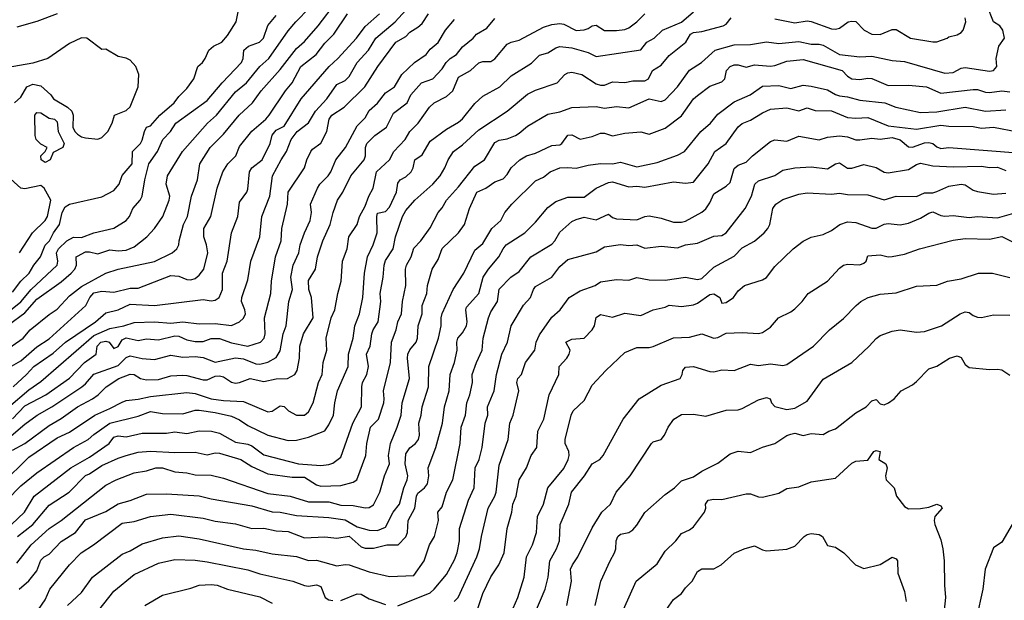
# Model space of a CAD drawing. Header units: metres. Extents: x -46681 to -43747, y -240911 to -237677.
# Tile 432 of 656: x -44431 to -44309, y -239910 to -239839. Entities that reach past the tile are written whole.
import ezdxf

# ---------------------------------------------------------------- set-up
doc = ezdxf.new("R2010")
doc.units = ezdxf.units.M
doc.layers.add('CONTOUR_INDEX', color=1, linetype='Continuous')
doc.layers.add('CONTOUR_INTER', color=3, linetype='Continuous')

msp = doc.modelspace()

# ---------------------------------------------------------------- linework, layer by layer
at = {"layer": 'CONTOUR_INDEX'}
for points, elevation in [([(-44433.6, -239880.3), (-44430.28, -239878.02), (-44429.45, -239877.02), (-44427.1, -239875.1), (-44426.1, -239874.46), (-44424.6, -239872.83), (-44423.1, -239871.68), (-44420.1, -239870.02), (-44418.6, -239869.51), (-44414.1, -239868.56), (-44411.91, -239867.52), (-44411.33, -239867.02), (-44411.1, -239866.52), (-44411.06, -239866.02), (-44410.52, -239864.02), (-44410.04, -239863.02), (-44409.55, -239860.52), (-44408.81, -239858.52), (-44408.51, -239856.52), (-44407.25, -239854.52), (-44405.6, -239852.88), (-44403.66, -239850.52), (-44402, -239849.02), (-44400.93, -239847.52), (-44398.6, -239844.9), (-44396.6, -239842.3), (-44395.6, -239841.42), (-44393.89, -239839.52), (-44391.63, -239836.52)], 95), ([(-44430.98, -239902.52), (-44429.1, -239901.02), (-44427.1, -239898.63), (-44424.63, -239897.02), (-44422.6, -239894.98), (-44422.1, -239894.77), (-44420.6, -239893.73), (-44418.6, -239892.84), (-44417.6, -239892.53), (-44416.1, -239892.12), (-44414.6, -239891.96), (-44411.6, -239892.13), (-44409.1, -239892.08), (-44407.6, -239892.44), (-44406.6, -239892.17), (-44406.1, -239892.21), (-44403.45, -239893.02), (-44402.1, -239893.86), (-44400.1, -239894.76), (-44397.1, -239895.2), (-44395.6, -239895.18), (-44394.1, -239896.11), (-44393.6, -239896.29), (-44391.1, -239896.21), (-44389.6, -239895.79), (-44389.14, -239895.52), (-44388.01, -239892.52), (-44387.92, -239891.02), (-44387.46, -239889.02), (-44386.47, -239888.02), (-44385.82, -239886.02), (-44385.76, -239885.52), (-44385.87, -239884.52), (-44384.99, -239881.02), (-44384.88, -239878.52), (-44384.28, -239877.02), (-44384.09, -239876.02), (-44383.62, -239875.02), (-44383.5, -239873.52), (-44383.09, -239871.52), (-44383.14, -239869.52), (-44383, -239869.02), (-44382.42, -239868.02), (-44382.1, -239866.95), (-44381.23, -239866.02), (-44380.1, -239864.41), (-44379.1, -239862.54), (-44378.6, -239861.97), (-44378.06, -239861.02), (-44376.6, -239859.38), (-44374.6, -239856.8), (-44373.41, -239856.02), (-44372.1, -239853.9), (-44371.6, -239853.61), (-44370.6, -239853.43), (-44369.55, -239853.02), (-44369.1, -239852.76), (-44368.1, -239851.86), (-44365.6, -239850.4), (-44364.1, -239850.1), (-44362.6, -239849.57), (-44359.6, -239849.46), (-44358.6, -239849.64), (-44357.1, -239849.44), (-44355.6, -239849.61), (-44353.1, -239848.51), (-44351.6, -239848.82), (-44351.1, -239848.65), (-44349.6, -239847.04), (-44348.1, -239844.96), (-44346.62, -239844.02), (-44344.95, -239842.52), (-44342.6, -239841.84), (-44340.6, -239841.81), (-44338.6, -239841.46), (-44337.1, -239841.7), (-44334.6, -239841.45), (-44333.1, -239841.77), (-44332.1, -239841.76), (-44331.6, -239841.9), (-44329.6, -239843.05), (-44327.1, -239843.32), (-44325.6, -239843.25), (-44323.1, -239843.78), (-44321.6, -239843.92), (-44316.6, -239845.33), (-44315.6, -239845.27), (-44314.6, -239844.74), (-44314.1, -239844.64), (-44311.1, -239845.1), (-44310.6, -239845.02), (-44310.19, -239844.52), (-44310.27, -239843.52), (-44309.94, -239842.02), (-44309.25, -239841.02), (-44309.45, -239840.02), (-44309.83, -239839.52), (-44310.6, -239838.99), (-44311.4, -239837.02)], 105), ([(-44433.52, -239891.52), (-44430.1, -239888.64), (-44428.58, -239887.52), (-44426.77, -239886.52), (-44423.08, -239884.02), (-44422.6, -239883.66), (-44421.6, -239882.49), (-44418.6, -239881.41), (-44417.6, -239880.42), (-44417.1, -239880.23), (-44415.6, -239880.56), (-44414.1, -239880.67), (-44412.1, -239880.14), (-44410.6, -239880.37), (-44409.1, -239880.28), (-44408.1, -239880.41), (-44406.6, -239881), (-44404.1, -239880.45), (-44403.1, -239880.59), (-44401.6, -239881.21), (-44401.1, -239881.26), (-44400.1, -239881), (-44399.1, -239880.44), (-44398.6, -239879.59), (-44398.21, -239877.52), (-44397.84, -239876.52), (-44397.54, -239873.52), (-44397.07, -239872.02), (-44397.3, -239870.52), (-44396.98, -239869.02), (-44396.29, -239867.52), (-44396.12, -239866.52), (-44395.61, -239865.02), (-44394.9, -239863.52), (-44394.73, -239862.52), (-44394.85, -239861.52), (-44394, -239859.52), (-44393.72, -239859.02), (-44392.67, -239858.02), (-44392.35, -239857.52), (-44391.75, -239856.02), (-44390.55, -239854.52), (-44389.1, -239851.83), (-44388.1, -239850.86), (-44387.6, -239849.95), (-44386.6, -239849.04), (-44385.6, -239847.77), (-44384.49, -239847.02), (-44383.6, -239845.51), (-44382.01, -239844.02), (-44380.6, -239843.02), (-44380.1, -239842.39), (-44379.1, -239841.56), (-44378.21, -239840.02), (-44377.1, -239838.73)], 100), ([(-44384.1, -239911.05), (-44380.1, -239909.45), (-44379.6, -239909.02), (-44378.1, -239907.2), (-44377.1, -239905.39), (-44376.75, -239904.52), (-44376.49, -239903.02), (-44376.48, -239901.52), (-44375.35, -239898.02), (-44374.65, -239896.52), (-44374.53, -239894.02), (-44374.05, -239893.02), (-44373.67, -239891.52), (-44373.32, -239888.52), (-44372.98, -239887.52), (-44373.04, -239886.52), (-44372.22, -239884.52), (-44371.91, -239882.52), (-44371.25, -239880.02), (-44370.56, -239878.52), (-44370.1, -239876.52), (-44368.6, -239873.97), (-44367.72, -239873.02), (-44367.36, -239872.02), (-44367.1, -239871.66), (-44365.1, -239870.52), (-44364.1, -239869.18), (-44363.1, -239868.35), (-44359.6, -239867.38), (-44358.6, -239866.76), (-44356.6, -239866.47), (-44355.6, -239866.59), (-44354.6, -239866.5), (-44353.6, -239866.94), (-44351.6, -239866.68), (-44349.6, -239866.87), (-44348.6, -239866.54), (-44347.1, -239866.33), (-44345.1, -239865.46), (-44344.1, -239865.35), (-44343.6, -239865.04), (-44341.24, -239862.02), (-44340.46, -239860.52), (-44340.06, -239859.02), (-44339.6, -239858.62), (-44337.6, -239857.95), (-44336.6, -239857.31), (-44335.1, -239857.03), (-44333.1, -239856.89), (-44331.1, -239857.14), (-44330.1, -239856.54), (-44329.6, -239856.42), (-44328.6, -239857.07), (-44328.1, -239857.06), (-44326.6, -239856.61), (-44325.1, -239856.97), (-44324.1, -239857.57), (-44323.6, -239857.63), (-44321.1, -239857.21), (-44320.1, -239856.59), (-44319.6, -239856.46), (-44318.1, -239856.77), (-44315.6, -239856.9), (-44312.1, -239856.8), (-44311.1, -239856.96), (-44310.1, -239856.95), (-44309.1, -239857.36)], 110), ([(-44314.7, -239875.02), (-44314.1, -239874.79), (-44313.6, -239874.86), (-44313.1, -239875.25), (-44312.6, -239875.46), (-44312.1, -239875.49), (-44310.6, -239875.16), (-44308.6, -239875.2)], 115), ([(-44363.24, -239911.02), (-44362.68, -239908.02), (-44362.77, -239906.52), (-44362.53, -239906.02), (-44361.86, -239905.02), (-44360.1, -239901.44), (-44358.92, -239899.52), (-44357.84, -239898.52), (-44357.15, -239897.02), (-44355.43, -239895.02), (-44352.79, -239891.02), (-44352.6, -239890.84), (-44351.6, -239890.53), (-44351.18, -239890.02), (-44350.73, -239889.02), (-44350.03, -239888.02), (-44349.1, -239887.46), (-44347.6, -239887.4), (-44346.1, -239887.66), (-44343.6, -239886.92), (-44342.1, -239886.87), (-44341.6, -239886.72), (-44339.6, -239885.65), (-44338.6, -239885.34), (-44338.15, -239885.52), (-44338, -239886.02), (-44337.6, -239886.47), (-44336.1, -239886.84), (-44335.1, -239886.67), (-44333.6, -239885.8), (-44331.6, -239883.1), (-44328.1, -239881.02), (-44325.93, -239879.02), (-44325.1, -239878.07), (-44324.6, -239877.71), (-44323.1, -239877.18), (-44322.1, -239877.02), (-44320.1, -239877.3), (-44319.1, -239877.23), (-44317.04, -239876.52), (-44314.7, -239875.02)], 115), ([(-44421.6, -239912.39), (-44419.1, -239909.26), (-44416.6, -239907.19), (-44413.6, -239905.81), (-44411.6, -239905.34), (-44409.1, -239905.42), (-44407.6, -239905.61), (-44402.6, -239906.62), (-44401.1, -239907.11), (-44397.03, -239908.02), (-44395.6, -239908.55), (-44395.1, -239908.64), (-44394.1, -239908.45), (-44393.6, -239908.67), (-44393.06, -239910.02), (-44392.6, -239910.3), (-44392.1, -239910.4)], 110), ([(-44391.1, -239910.39), (-44389.1, -239909.56), (-44388.6, -239909.64), (-44387.6, -239910.21), (-44385.6, -239910.88)], 110)]:
    msp.add_lwpolyline(points, dxfattribs=dict(at, elevation=elevation))
at = {"layer": 'CONTOUR_INTER'}
for points, elevation in [([(-44432.1, -239876.37), (-44430.1, -239874.9), (-44428.6, -239873.21), (-44425.6, -239871.09), (-44424.38, -239870.02), (-44423.92, -239869.52), (-44423.73, -239869.02), (-44423.76, -239868.02), (-44423.6, -239867.9), (-44422.6, -239867.4), (-44422.1, -239867.37), (-44421.1, -239867.63), (-44419.6, -239867.12), (-44418.6, -239867.26), (-44417.6, -239867.18), (-44416.6, -239866.75), (-44415.06, -239865.52), (-44414.11, -239864.52), (-44413.08, -239863.02), (-44412.3, -239861.02), (-44412.22, -239860.52), (-44412.67, -239859.02), (-44412.48, -239858.02), (-44410.66, -239855.02), (-44407.55, -239851.52), (-44406.44, -239850.52), (-44404.1, -239847.66), (-44402.75, -239846.52), (-44401.12, -239844.52), (-44399.98, -239843.52), (-44397.6, -239840.12), (-44396.67, -239839.02), (-44393.28, -239835.52)], 94), ([(-44431.6, -239872.37), (-44430.57, -239871.02), (-44429.56, -239870.02), (-44428.98, -239869.02), (-44428.17, -239868.02), (-44427.6, -239866.58), (-44427.05, -239866.02), (-44426.57, -239865.02), (-44425.8, -239864.02), (-44425.48, -239862.52), (-44425.1, -239861.84), (-44424.6, -239861.5), (-44420.6, -239860.61), (-44419.1, -239859.83), (-44418.44, -239859.02), (-44418.1, -239857.96), (-44416.84, -239856.52), (-44416.81, -239855.02), (-44415.84, -239854.02), (-44415.6, -239853.59), (-44415.34, -239852.52), (-44415.1, -239852.02), (-44414.6, -239851.84), (-44413.46, -239850.52), (-44411.67, -239849.02), (-44411.1, -239848.23), (-44410.1, -239847.22), (-44409.23, -239846.02), (-44408.75, -239844.52), (-44408.18, -239844.02), (-44407.83, -239843.52), (-44407.39, -239842.52), (-44406.83, -239842.02), (-44405.78, -239841.52), (-44405.1, -239840.71), (-44404.04, -239839.02), (-44403.6, -239836.96)], 92), ([(-44434.6, -239876.74), (-44430.6, -239873.56), (-44429.3, -239872.02), (-44426.12, -239869.02), (-44426.02, -239868.52), (-44426.17, -239867.52), (-44426.1, -239867.33), (-44425.95, -239867.02), (-44424.92, -239866.02), (-44424.1, -239865.59), (-44423.1, -239865.63), (-44421.6, -239865.05), (-44419.1, -239864.48), (-44417.59, -239863.52), (-44417.18, -239863.02), (-44416.76, -239862.02), (-44415.88, -239861.02), (-44415.6, -239860.52), (-44415.28, -239858.52), (-44414.78, -239856.52), (-44413.72, -239855.02), (-44413.05, -239853.52), (-44412.14, -239852.52), (-44411.47, -239851.52), (-44407.6, -239848.72), (-44405.77, -239846.52), (-44403.37, -239844.02), (-44403.17, -239843.52), (-44403.06, -239842.52), (-44402.49, -239842.02), (-44401.16, -239841.52), (-44400.66, -239841.02), (-44400.1, -239839.48), (-44399.1, -239838.23)], 93), ([(-44432.94, -239896.02), (-44429.6, -239892.71), (-44426.1, -239890.35), (-44424.6, -239889.64), (-44421.46, -239887.52), (-44419.6, -239886.73), (-44418.1, -239885.92), (-44417.6, -239885.72), (-44416.1, -239885.56), (-44414.6, -239885.23), (-44410.1, -239884.74), (-44409.1, -239884.87), (-44407.1, -239885.51), (-44405.6, -239885.73), (-44403.1, -239885.86), (-44400.1, -239887.12), (-44399.6, -239887.05), (-44398.6, -239886.38), (-44398.1, -239886.48), (-44397.58, -239887.02), (-44396.6, -239887.53), (-44395.6, -239887.54), (-44395.1, -239887.12), (-44394.51, -239886.02), (-44393.87, -239883.52), (-44393.42, -239882.52), (-44393.29, -239881.02), (-44392.85, -239879.52), (-44392.92, -239878.02), (-44392.3, -239875.52), (-44391.86, -239874.52), (-44391.49, -239872.52), (-44391.06, -239871.02), (-44390.92, -239868.52), (-44390.35, -239867.02), (-44390.12, -239865.52), (-44389.11, -239864.02), (-44388.8, -239863.02), (-44388.1, -239861.77), (-44387.67, -239860.52), (-44387.13, -239859.52), (-44386.72, -239857.52), (-44385.12, -239856.02), (-44384.56, -239855.02), (-44383.19, -239853.52), (-44382.6, -239852.55), (-44381.56, -239851.52), (-44380.18, -239849.52), (-44379.6, -239848.99), (-44378.1, -239848.23), (-44377.3, -239847.52), (-44376.6, -239845.82), (-44375.1, -239845), (-44374.1, -239844.08), (-44373.6, -239843.89), (-44372.6, -239843.92), (-44372.1, -239843.59), (-44370.6, -239841.78), (-44370.1, -239841.53), (-44369.1, -239841.27), (-44366.1, -239839.67), (-44365.1, -239839.35), (-44364.1, -239839.22), (-44363.6, -239839.3), (-44362.1, -239840.06), (-44361.1, -239840.01), (-44360.6, -239839.84), (-44360.1, -239839.49), (-44359.6, -239839.43), (-44358.6, -239840.08), (-44357.1, -239840.09), (-44356.1, -239839.94), (-44355.6, -239839.74), (-44354.6, -239839.02), (-44353.62, -239838.02)], 102), ([(-44432.6, -239882), (-44430.6, -239880.84), (-44428.6, -239879.09), (-44427.1, -239878.12), (-44422.57, -239874.02), (-44422.09, -239873.02), (-44421.6, -239872.44), (-44420.6, -239872.25), (-44419.1, -239872.36), (-44417.1, -239871.87), (-44416.1, -239871.86), (-44412.1, -239870.32), (-44411.1, -239870.4), (-44410.1, -239870.79), (-44409.6, -239870.83), (-44409.1, -239870.67), (-44408.6, -239870.28), (-44408, -239869.52), (-44407.53, -239867.52), (-44407.68, -239866.52), (-44408.03, -239865.52), (-44408.02, -239864.52), (-44407.13, -239863.02), (-44406.35, -239859.52), (-44405.65, -239857.52), (-44405.06, -239856.52), (-44404.06, -239855.52), (-44403.6, -239854.39), (-44402.1, -239852.48), (-44400.37, -239851.02), (-44399.95, -239850.52), (-44397.95, -239847.52), (-44397.11, -239846.52), (-44396.06, -239844.52), (-44394.16, -239843.02), (-44393.1, -239841.65), (-44391.98, -239840.52), (-44390.3, -239838.02)], 96), ([(-44432.33, -239898.02), (-44430.6, -239896.24), (-44428.6, -239894.63), (-44424.1, -239891.51), (-44422.29, -239890.52), (-44421.6, -239889.9), (-44419.6, -239888.51), (-44416.1, -239887.65), (-44414.6, -239887.08), (-44413.1, -239887.32), (-44410.6, -239887.39), (-44409.1, -239886.93), (-44408.6, -239886.93), (-44406.6, -239887.19), (-44404.6, -239887.66), (-44403.6, -239888.12), (-44402.6, -239888.81), (-44400.1, -239890.01), (-44397.6, -239890.67), (-44396.6, -239890.62), (-44395.1, -239890.23), (-44393.1, -239889.45), (-44392.6, -239888.73), (-44392.02, -239887.52), (-44391.87, -239886.02), (-44391.54, -239884.52), (-44390.23, -239881.52), (-44390.16, -239880.02), (-44389.6, -239878.02), (-44389.38, -239876.52), (-44388.82, -239875.02), (-44388.4, -239873.02), (-44388.21, -239870.02), (-44387.84, -239868.02), (-44387.14, -239866.52), (-44386.65, -239865.02), (-44386.69, -239863.02), (-44386.6, -239862.63), (-44385.6, -239862.41), (-44385.1, -239861.87), (-44384.23, -239860.02), (-44384.1, -239858.91), (-44383.78, -239858.52), (-44383.1, -239858.13), (-44382.42, -239857.52), (-44382.18, -239857.02), (-44381.99, -239856.02), (-44381.1, -239855.42), (-44380.1, -239853.73), (-44378.1, -239852.24), (-44376.6, -239851.4), (-44376.1, -239850.97), (-44374.6, -239849.09), (-44373.6, -239848.16), (-44371.51, -239847.02), (-44370.1, -239845.68), (-44367.6, -239844.1), (-44366.6, -239843.14), (-44365.6, -239842.85), (-44364.6, -239842.22), (-44364.1, -239842.05), (-44362.6, -239842.21), (-44360.6, -239842.8), (-44359.6, -239843.27), (-44354.1, -239842.48), (-44353.36, -239841.52), (-44352.45, -239841.02), (-44351.45, -239840.02), (-44349.1, -239839.04), (-44347.6, -239837.78)], 103), ([(-44432.1, -239886.56), (-44429.6, -239884.39), (-44428.1, -239883.4), (-44421.6, -239877.72), (-44419.6, -239876.84), (-44417.88, -239876.52), (-44416.6, -239876.11), (-44414.1, -239876.02), (-44412.1, -239876.17), (-44410.6, -239876.04), (-44408.6, -239876.25), (-44406.6, -239876.21), (-44404.6, -239876.47), (-44403.6, -239876.04), (-44403.1, -239875.55), (-44402.89, -239875.02), (-44402.95, -239874.52), (-44403.36, -239873.52), (-44403.32, -239873.02), (-44402.6, -239870.83), (-44402.2, -239868.52), (-44401.12, -239865.52), (-44400.85, -239863.02), (-44399.87, -239860.52), (-44399.56, -239858.02), (-44398.49, -239856.02), (-44397.8, -239855.02), (-44397.26, -239853.52), (-44396.5, -239852.52), (-44395.1, -239851.47), (-44394.24, -239850.02), (-44392.84, -239848.52), (-44391.6, -239846.74), (-44390.6, -239846.25), (-44390.1, -239845.77), (-44389.09, -239844.02), (-44387.71, -239842.52), (-44386.81, -239841.02), (-44384.41, -239839.02), (-44383.1, -239837.58)], 98), ([(-44431.6, -239887.99), (-44430.1, -239886.37), (-44427.49, -239885.02), (-44424.6, -239882.95), (-44422.73, -239881.02), (-44421.29, -239880.02), (-44421.18, -239879.02), (-44420.7, -239878.52), (-44420.1, -239878.41), (-44419.69, -239878.52), (-44419.1, -239879.29), (-44418.6, -239879.06), (-44418.1, -239878.24), (-44417.6, -239877.99), (-44416.1, -239878.32), (-44415.1, -239878.13), (-44413.6, -239878.26), (-44411.6, -239877.74), (-44411.1, -239877.79), (-44410.1, -239878.26), (-44409.1, -239878.45), (-44408.1, -239878.44), (-44407.1, -239878.09), (-44406.1, -239878.09), (-44404.6, -239878.6), (-44402.6, -239879.02), (-44401.04, -239878.52), (-44400.56, -239878.02), (-44400.44, -239877.52), (-44400.54, -239875.52), (-44399.75, -239872.52), (-44399.66, -239871.02), (-44399.18, -239868.02), (-44398.49, -239866.02), (-44398.39, -239864.52), (-44397.7, -239861.52), (-44397.59, -239860.02), (-44395.58, -239857.02), (-44395.31, -239856.02), (-44394.82, -239855.02), (-44394.6, -239854.71), (-44393.6, -239853.98), (-44392.84, -239852.52), (-44392.54, -239851.02), (-44392.21, -239850.52), (-44390.7, -239849.52), (-44388.16, -239847.02), (-44386.56, -239844.52), (-44384.34, -239841.52), (-44383.1, -239840.82), (-44382.6, -239840.29), (-44381.6, -239839.65), (-44381.1, -239839.2), (-44380.3, -239838.02)], 99), ([(-44431.54, -239884.02), (-44429.87, -239882.52), (-44428.97, -239881.52), (-44426.6, -239879.88), (-44425.07, -239878.52), (-44421.39, -239876.02), (-44420.1, -239874.91), (-44418.6, -239874.54), (-44417.1, -239873.84), (-44414.1, -239874), (-44408.1, -239873.27), (-44407.1, -239873.42), (-44406.6, -239873.33), (-44406.14, -239873.02), (-44405.71, -239872.02), (-44405.69, -239870.02), (-44405.12, -239868.52), (-44404.62, -239865.02), (-44403.8, -239863.02), (-44403.6, -239861.24), (-44402.71, -239860.02), (-44402.6, -239859.66), (-44402.4, -239857.52), (-44402.1, -239857), (-44400.83, -239856.02), (-44399.85, -239854.02), (-44399.6, -239852.97), (-44399.1, -239852.39), (-44398.1, -239851.87), (-44396.01, -239848.52), (-44392.57, -239844.52), (-44391.48, -239843.52), (-44389.17, -239841.02), (-44388.1, -239839.57), (-44386.36, -239838.02)], 97), ([(-44426.1, -239838.04), (-44428.6, -239838.96), (-44431.1, -239839.68)], 92), ([(-44431.75, -239901.02), (-44430.13, -239899.52), (-44428.94, -239897.52), (-44424.43, -239894.02), (-44422.1, -239892.73), (-44419.67, -239891.02), (-44419.1, -239890.25), (-44418.6, -239890.08), (-44417.6, -239890.22), (-44415.6, -239889.77), (-44412.6, -239889.74), (-44411.6, -239889.6), (-44410.1, -239889.8), (-44408.6, -239889.48), (-44407.08, -239889.52), (-44406.1, -239889.77), (-44404.1, -239890.85), (-44402.6, -239891.12), (-44402.1, -239891.32), (-44400.6, -239892.44), (-44396.34, -239893.52), (-44393.6, -239893.74), (-44392.6, -239893.63), (-44392.1, -239893.45), (-44391.1, -239892.72), (-44389.62, -239888.52), (-44388.58, -239886.52), (-44388.54, -239884.02), (-44388.44, -239883.52), (-44387.92, -239882.52), (-44387.7, -239881.52), (-44387.96, -239880.02), (-44387.48, -239879.02), (-44387.31, -239877.52), (-44387.14, -239877.02), (-44386.5, -239876.02), (-44386.19, -239873.52), (-44386.26, -239872.52), (-44385.88, -239870.52), (-44385.75, -239869.02), (-44385.6, -239868.45), (-44384.67, -239867.02), (-44384.37, -239865.52), (-44383.5, -239863.02), (-44383.1, -239862.28), (-44381.99, -239861.02), (-44379.77, -239859.02), (-44378.88, -239858.02), (-44378.28, -239857.02), (-44377.87, -239856.02), (-44377.2, -239855.02), (-44376.1, -239854.19), (-44374.1, -239852.35), (-44370.6, -239850.04), (-44368.1, -239847.93), (-44367.1, -239847.44), (-44364.44, -239846.52), (-44363.48, -239845.52), (-44363.1, -239845.3), (-44362.6, -239845.2), (-44361.4, -239845.52), (-44359.6, -239846.66), (-44359.1, -239846.84), (-44358.6, -239846.83), (-44357.6, -239846.43), (-44356.1, -239846.51), (-44355.1, -239846.29), (-44353.6, -239846.27), (-44353.17, -239846.02), (-44352.67, -239845.02), (-44351.6, -239844.37), (-44350.6, -239843.18), (-44348.57, -239841.52), (-44347.97, -239840.52), (-44347.6, -239840.32), (-44346.6, -239840.21), (-44343.96, -239839.52), (-44343.6, -239839.3), (-44342.98, -239838.52)], 104), ([(-44431.6, -239891.86), (-44430.11, -239891.02), (-44427.1, -239888.82), (-44425.6, -239887.96), (-44423.59, -239886.52), (-44421.75, -239885.52), (-44421.06, -239885.02), (-44420.08, -239884.02), (-44418.48, -239883.02), (-44417.1, -239882.48), (-44416.6, -239882.51), (-44415.81, -239883.02), (-44415.1, -239883.17), (-44413.6, -239883.12), (-44412.1, -239882.69), (-44410.6, -239882.59), (-44410.1, -239882.63), (-44408.1, -239883.19), (-44407.6, -239883.17), (-44406.6, -239882.72), (-44406.1, -239882.67), (-44405.6, -239882.8), (-44404.6, -239883.45), (-44404.1, -239883.57), (-44403.6, -239883.51), (-44402.28, -239883.02), (-44400.6, -239883.38), (-44399.1, -239883.06), (-44397.69, -239883.02), (-44396.77, -239882.52), (-44396.51, -239882.02), (-44396.22, -239880.52), (-44396.16, -239879.02), (-44395.72, -239877.52), (-44394.54, -239875.52), (-44394.74, -239873.02), (-44395.05, -239872.02), (-44395.1, -239870.92), (-44394.25, -239869.52), (-44394, -239868.02), (-44393.34, -239866.02), (-44392.45, -239864.02), (-44392.07, -239862.52), (-44391.53, -239861.02), (-44390.85, -239860.02), (-44389.86, -239858.02), (-44388.24, -239856.02), (-44388.07, -239855.52), (-44388.07, -239854.52), (-44387.9, -239854.02), (-44386.92, -239853.02), (-44385.49, -239852.02), (-44384.6, -239850.26), (-44382.95, -239849.02), (-44382.5, -239848.02), (-44381.16, -239846.52), (-44379.77, -239846.02), (-44378.6, -239844.8), (-44378.13, -239844.02), (-44377.62, -239843.52), (-44376.86, -239843.02), (-44376.1, -239842.11), (-44374.79, -239841.02), (-44374.37, -239840.52), (-44373.1, -239839.8), (-44372.1, -239838.6)], 101), ([(-44337.6, -239838.62), (-44335.1, -239839.12), (-44333.6, -239838.9), (-44333.1, -239838.97), (-44330.6, -239839.87), (-44330.1, -239839.93), (-44329.6, -239839.8), (-44328.52, -239839.02), (-44328.1, -239838.91), (-44327.6, -239838.97), (-44326.56, -239840.02), (-44325.6, -239840.54), (-44324.6, -239840.57), (-44323.1, -239839.96), (-44322.6, -239839.94), (-44320.86, -239841.02), (-44318.1, -239841.48), (-44317.6, -239841.47), (-44316.32, -239841.02), (-44316.1, -239840.84), (-44315.1, -239840.61), (-44314.6, -239840.34), (-44314.33, -239840.02), (-44314.03, -239839.02), (-44314.1, -239838.52)], 104), ([(-44431.38, -239849.02), (-44430.6, -239848.31), (-44429.85, -239847.02), (-44429.1, -239846.69), (-44428.1, -239846.89), (-44426.88, -239848.02), (-44426.55, -239848.52), (-44424.84, -239849.52), (-44424.3, -239850.02), (-44424.14, -239850.52), (-44424.16, -239852.02), (-44423.94, -239852.52), (-44423.6, -239852.86), (-44423.1, -239853.18), (-44422.6, -239853.31), (-44421.1, -239853.47), (-44420.6, -239853.26), (-44419.86, -239852.52), (-44419.3, -239851.52), (-44419.03, -239850.52), (-44417.6, -239849.94), (-44417.1, -239849.51), (-44416.12, -239847.02), (-44416.02, -239845.52), (-44416.42, -239844.52), (-44417.1, -239843.73), (-44417.6, -239843.47), (-44418.6, -239843.29), (-44420.1, -239842.38), (-44420.6, -239842.43), (-44422.44, -239841.02), (-44423.1, -239840.97), (-44424.6, -239841.7), (-44427.25, -239843.52), (-44429.1, -239844.12), (-44433.1, -239844.82)], 91), ([(-44431.1, -239905.81), (-44429.3, -239903.52), (-44427.11, -239901.52), (-44425.6, -239900.52), (-44420.1, -239896.16), (-44418.81, -239895.52), (-44416.6, -239894.66), (-44415.1, -239894.41), (-44413.95, -239894.02), (-44413.1, -239894.03), (-44411.6, -239894.52), (-44410.1, -239894.66), (-44409.1, -239894.91), (-44407.1, -239894.94), (-44405.6, -239895.3), (-44400.1, -239897.2), (-44397.38, -239897.52), (-44395.1, -239898.21), (-44392.6, -239898.24), (-44391.1, -239898.65), (-44389.6, -239898.7), (-44388.1, -239898.98), (-44387.6, -239898.92), (-44387.1, -239898.59), (-44386.32, -239897.02), (-44385.73, -239895.02), (-44385.13, -239893.52), (-44385.25, -239892.52), (-44384.99, -239891.02), (-44384.15, -239889.02), (-44383.69, -239887.52), (-44383.56, -239886.02), (-44382.64, -239883.02), (-44382.9, -239880.52), (-44382.85, -239880.02), (-44382.6, -239879.46), (-44381.84, -239878.52), (-44381.67, -239878.02), (-44381.57, -239876.52), (-44381.07, -239875.02), (-44381.08, -239874.02), (-44380.5, -239872.52), (-44380.44, -239871.52), (-44379.85, -239869.52), (-44379.1, -239868.35), (-44378.6, -239866.99), (-44376.6, -239865.03), (-44375.85, -239864.02), (-44375.24, -239862.02), (-44374.33, -239860.02), (-44373.22, -239859.52), (-44372.1, -239858.74), (-44371.1, -239858.39), (-44370.6, -239857.86), (-44370.09, -239857.02), (-44369.04, -239856.02), (-44368.2, -239855.52), (-44367.1, -239855.22), (-44365.1, -239854.27), (-44364.1, -239854.2), (-44363.84, -239854.02), (-44363.1, -239852.97), (-44362.6, -239852.95), (-44361.6, -239853.47), (-44360.1, -239853.17), (-44359.1, -239852.76), (-44358.6, -239852.74), (-44357.6, -239853.06), (-44356.1, -239852.75), (-44354.6, -239852.61), (-44354.1, -239852.59), (-44353.1, -239852.85), (-44351.1, -239852.14), (-44349.1, -239850.59), (-44347.6, -239848.52), (-44347.1, -239848.11), (-44345.6, -239846.93), (-44344.1, -239846.39), (-44343.75, -239846.02), (-44343.53, -239845.02), (-44343.11, -239844.52), (-44342.6, -239844.3), (-44342.1, -239844.31), (-44341.1, -239844.59), (-44340.1, -239844.31), (-44338.1, -239844.47), (-44337.6, -239844.4), (-44336.1, -239843.85), (-44334.1, -239843.66), (-44329.29, -239845.02), (-44328.6, -239845.73), (-44328.1, -239846.04), (-44327.1, -239846.13), (-44326.1, -239845.95), (-44325.6, -239846.01), (-44323.6, -239846.87), (-44321.1, -239846.83), (-44318.87, -239847.02), (-44317.1, -239847.81), (-44313.1, -239847.35), (-44312.6, -239847.34), (-44311.6, -239847.7), (-44311.1, -239847.73), (-44309.6, -239847.5), (-44308.6, -239847.66)], 106), ([(-44430.8, -239909.02), (-44429.6, -239907.96), (-44428.6, -239906.73), (-44428.1, -239905.42), (-44427.69, -239905.02), (-44427.1, -239904.67), (-44425.6, -239903.12), (-44423.84, -239902.02), (-44422.6, -239900.46), (-44420.1, -239899.42), (-44418.6, -239898.48), (-44417.1, -239898.05), (-44415.1, -239897.27), (-44412.6, -239897.25), (-44408.6, -239897.49), (-44407.1, -239897.87), (-44402.1, -239898.73), (-44399.6, -239899.46), (-44398.6, -239899.5), (-44396.6, -239899.9), (-44392.6, -239900.15), (-44390.6, -239900.44), (-44389.1, -239901.33), (-44387.6, -239901.74), (-44386.6, -239901.78), (-44385.6, -239901.37), (-44384.66, -239899.52), (-44383.86, -239898.52), (-44383.35, -239896.52), (-44382.95, -239895.52), (-44382.87, -239895.02), (-44383.16, -239893.52), (-44383.1, -239892.29), (-44382.6, -239891.58), (-44381.89, -239891.02), (-44381.55, -239890.52), (-44381.4, -239890.02), (-44381.48, -239888.52), (-44381.19, -239887.52), (-44381.08, -239886.52), (-44380.32, -239884.02), (-44380.25, -239881.52), (-44379.06, -239878.02), (-44378.73, -239876.52), (-44378.75, -239875.52), (-44378.6, -239874.98), (-44377.26, -239872.02), (-44375.95, -239870.02), (-44374.6, -239867.19), (-44373.6, -239866.37), (-44372.48, -239864.52), (-44371.38, -239863.52), (-44370.87, -239862.52), (-44370.01, -239861.52), (-44367.1, -239858.64), (-44366.1, -239858.17), (-44365.29, -239857.52), (-44364.1, -239857.04), (-44363.1, -239856.97), (-44362.1, -239857.07), (-44360.6, -239856.69), (-44359.1, -239856.5), (-44357.6, -239856.51), (-44356.6, -239856.32), (-44354.6, -239856.88), (-44352.1, -239856.38), (-44349.6, -239855.47), (-44348.73, -239855.02), (-44346.69, -239852.52), (-44345.5, -239851.52), (-44344.6, -239850.39), (-44342.6, -239848.87), (-44340.64, -239848.02), (-44339.1, -239846.95), (-44337.1, -239846.88), (-44335.6, -239847.25), (-44334.1, -239846.84), (-44333.1, -239846.93), (-44331.1, -239847.38), (-44330.1, -239847.99), (-44329.6, -239848.15), (-44328.6, -239848.27), (-44327.1, -239848.67), (-44324, -239849.02), (-44322.65, -239849.52), (-44319.6, -239850.19), (-44317.6, -239850.1), (-44314.1, -239849.52), (-44311.6, -239850.01), (-44309.1, -239849.85)], 107), ([(-44428.86, -239850.52), (-44428.6, -239850.21), (-44428.1, -239850.23), (-44427.1, -239850.89), (-44426.43, -239851.02), (-44426.1, -239851.34), (-44425.99, -239852.52), (-44425.24, -239854.02), (-44425.4, -239854.52), (-44426.6, -239855.11), (-44426.97, -239856.02), (-44427.6, -239856.38), (-44428.08, -239856.02), (-44428.12, -239855.52), (-44427.59, -239855.02), (-44427.35, -239854.52), (-44428.1, -239854.09), (-44428.69, -239853.52), (-44428.81, -239853.02), (-44428.86, -239850.52)], 92), ([(-44428.39, -239911.52), (-44427.6, -239910.33), (-44426.99, -239909.02), (-44424.6, -239906.02), (-44423.13, -239904.52), (-44421.61, -239903.52), (-44418.1, -239900.85), (-44416.6, -239900.66), (-44414.6, -239900.05), (-44412.1, -239899.74), (-44408.1, -239900.23), (-44406.6, -239900.61), (-44404.1, -239900.95), (-44402.1, -239901.5), (-44400.6, -239901.48), (-44399.1, -239901.79), (-44397.6, -239901.89), (-44395.6, -239902.67), (-44393.1, -239902.55), (-44391.6, -239902.71), (-44390.1, -239902.48), (-44388.6, -239903.78), (-44388.1, -239903.93), (-44387.1, -239903.96), (-44385.46, -239903.52), (-44384.05, -239903.52), (-44383.1, -239902.55), (-44382.88, -239902.02), (-44382.82, -239900.52), (-44381.99, -239899.02), (-44381.8, -239897.52), (-44381.6, -239897.17), (-44380.79, -239896.52), (-44380.41, -239896.02), (-44380.27, -239895.02), (-44380.34, -239894.02), (-44379.4, -239891.52), (-44378.57, -239888.52), (-44378.32, -239886.52), (-44377.74, -239884.52), (-44377.64, -239882.52), (-44377.11, -239881.02), (-44376.75, -239879.52), (-44376.8, -239878.52), (-44376.68, -239878.02), (-44376.1, -239877.38), (-44375.6, -239876.52), (-44375.52, -239876.02), (-44375.68, -239874.52), (-44375.6, -239874.23), (-44374.1, -239872.53), (-44373.56, -239870.52), (-44372.91, -239869.52), (-44371.62, -239868.02), (-44371.1, -239867), (-44370.71, -239866.52), (-44368.43, -239865.02), (-44367.1, -239863.71), (-44365.6, -239861.91), (-44364.6, -239861.19), (-44363.1, -239860.65), (-44361.1, -239860.65), (-44359.6, -239859.52), (-44358.1, -239858.82), (-44357.6, -239858.75), (-44355.6, -239859.36), (-44354.6, -239859.27), (-44353.6, -239859.39), (-44350.1, -239858.73), (-44348.6, -239858.92), (-44347.6, -239858.79), (-44345.79, -239856.52), (-44344.98, -239855.02), (-44343.6, -239854.03), (-44342.1, -239851.96), (-44341.6, -239851.55), (-44340.6, -239851.14), (-44339.1, -239850.23), (-44338.1, -239849.8), (-44336.1, -239849.6), (-44334.6, -239849.98), (-44333.6, -239849.62), (-44332.6, -239849.94), (-44330.6, -239849.98), (-44328.6, -239850.8), (-44327.6, -239850.9), (-44326.1, -239850.82), (-44323.6, -239851.83), (-44320.1, -239852.24), (-44317.1, -239851.76), (-44316.1, -239851.89), (-44313.1, -239851.91), (-44312.1, -239852.14), (-44310.6, -239852), (-44307.6, -239852.58)], 108), ([(-44424.85, -239911.02), (-44423.1, -239909.41), (-44421.76, -239907.52), (-44418.1, -239904.67), (-44417.1, -239904.26), (-44415.6, -239903.39), (-44413.1, -239902.65), (-44411.1, -239902.41), (-44408.6, -239902.78), (-44403.1, -239904.01), (-44401.6, -239904.19), (-44399.6, -239904.64), (-44396.6, -239904.96), (-44395.1, -239905.47), (-44394.1, -239905.44), (-44391.6, -239906.14), (-44390.6, -239905.96), (-44390.1, -239906.01), (-44387.6, -239906.85), (-44385.1, -239907.42), (-44382.1, -239907.32), (-44380.84, -239905.52), (-44380.17, -239903.52), (-44379.56, -239902.52), (-44379.06, -239900.52), (-44379.15, -239899.52), (-44378.6, -239898.84), (-44378.08, -239897.02), (-44377.28, -239895.52), (-44376.41, -239891.02), (-44376.27, -239889.02), (-44375.75, -239887.52), (-44375.59, -239886.02), (-44375.21, -239885.02), (-44374.88, -239883.52), (-44374.9, -239882.52), (-44374.4, -239881.02), (-44373.68, -239879.52), (-44373.56, -239878.02), (-44372.9, -239875.52), (-44372.6, -239874.79), (-44371.78, -239873.52), (-44371.6, -239872), (-44370.13, -239870.52), (-44369.1, -239869.82), (-44367.66, -239868.02), (-44365.1, -239866.44), (-44364.71, -239866.02), (-44364.1, -239864.95), (-44362.6, -239863.65), (-44362.1, -239863.4), (-44361.1, -239863.11), (-44359.6, -239863.42), (-44358.1, -239862.72), (-44357.6, -239863.15), (-44357.1, -239863.31), (-44354.6, -239863.42), (-44353.6, -239863.01), (-44353.1, -239862.94), (-44351.6, -239863.22), (-44350.1, -239863.73), (-44349.1, -239863.71), (-44348.6, -239863.59), (-44346.6, -239862.48), (-44346.1, -239862.07), (-44345.6, -239861.35), (-44345.1, -239860.23), (-44343.6, -239859.3), (-44343.1, -239858.81), (-44342.6, -239857.12), (-44342.1, -239856.71), (-44341.1, -239856.33), (-44340.35, -239855.52), (-44338.1, -239853.78), (-44337.6, -239853.56), (-44336.1, -239853.71), (-44334.6, -239853.13), (-44332.1, -239853.57), (-44331.1, -239853.24), (-44329.6, -239853.08), (-44328.6, -239853.18), (-44327.6, -239853.55), (-44327.1, -239853.58), (-44325.6, -239853.34), (-44324.6, -239853.5), (-44323.1, -239853.29), (-44322.1, -239853.56), (-44321.1, -239854.44), (-44320.6, -239854.49), (-44319.1, -239853.94), (-44318.6, -239853.9), (-44318.1, -239854.03), (-44317.6, -239854.45), (-44317.1, -239854.62), (-44316.1, -239854.51), (-44307.1, -239855.22)], 109), ([(-44430.75, -239867.52), (-44429.13, -239865.02), (-44427.59, -239863.52), (-44427.3, -239863.02), (-44426.9, -239861.02), (-44427.69, -239859.52), (-44428.1, -239859.21), (-44430.1, -239859.62), (-44430.59, -239859.52), (-44432.26, -239858.02)], 91), ([(-44377.13, -239910.52), (-44376.66, -239910.02), (-44374.32, -239905.02), (-44374, -239904.02), (-44373.78, -239902.52), (-44372.95, -239899.02), (-44372.1, -239897.52), (-44371.97, -239897.02), (-44371.6, -239893.71), (-44370.47, -239890.52), (-44370.28, -239888.52), (-44369.85, -239887.52), (-44369.16, -239884.52), (-44369.42, -239883.52), (-44369.28, -239883.02), (-44368.83, -239882.52), (-44368.34, -239881.02), (-44367.18, -239879.52), (-44367, -239878.52), (-44366.6, -239877.64), (-44365.1, -239875.45), (-44364.05, -239874.52), (-44362.96, -239873.02), (-44361.6, -239872.2), (-44359.73, -239871.52), (-44359.1, -239871.1), (-44357.1, -239870.81), (-44355.6, -239870.87), (-44354.6, -239870.55), (-44353.1, -239870.84), (-44351.1, -239870.88), (-44348.6, -239870.5), (-44347.1, -239870.81), (-44346.6, -239870.66), (-44345.1, -239869.27), (-44342.6, -239867.91), (-44341.6, -239866.91), (-44340.1, -239866.07), (-44338.89, -239865.02), (-44338.45, -239864.52), (-44338.21, -239864.02), (-44337.82, -239862.02), (-44337.46, -239861.52), (-44336.6, -239860.92), (-44334.6, -239860.28), (-44333.6, -239860.11), (-44330.6, -239860.25), (-44329.6, -239860.16), (-44328.6, -239860.32), (-44326.1, -239860.37), (-44324.1, -239860.95), (-44322.6, -239860.53), (-44320.1, -239860.56), (-44319.1, -239860.12), (-44318.1, -239860.09), (-44317.6, -239859.94), (-44316.1, -239859.27), (-44314.6, -239859.02), (-44314.1, -239859.11), (-44313.1, -239859.76), (-44312.6, -239859.93), (-44310.6, -239860.28), (-44309.1, -239860.14)], 111), ([(-44374.42, -239912.02), (-44373.61, -239909.52), (-44372.6, -239907.5), (-44371.63, -239906.02), (-44370.95, -239904.52), (-44370.61, -239901.52), (-44370.01, -239899.52), (-44369.89, -239898.52), (-44369.49, -239897.52), (-44369.12, -239895.52), (-44368.21, -239894.02), (-44367.65, -239892.52), (-44366.92, -239891.52), (-44366.8, -239889.52), (-44366.06, -239888.02), (-44365.41, -239885.02), (-44364.22, -239882.52), (-44364.2, -239881.52), (-44363.24, -239880.52), (-44362.93, -239880.02), (-44362.83, -239879.52), (-44363.36, -239878.52), (-44362.6, -239878.17), (-44361.1, -239878.03), (-44360.13, -239877.02), (-44359.84, -239876.52), (-44359.6, -239875.49), (-44359.1, -239875.13), (-44357.6, -239875.43), (-44356.1, -239874.95), (-44354.1, -239875.25), (-44352.6, -239874.54), (-44351.1, -239874.21), (-44350.6, -239873.98), (-44349.1, -239874.14), (-44347.6, -239873.93), (-44347.1, -239873.72), (-44345.6, -239872.66), (-44345.1, -239872.55), (-44344.35, -239873.02), (-44344.1, -239873.7), (-44343.6, -239873.62), (-44342.67, -239873.02), (-44342.1, -239872.2), (-44341.34, -239871.52), (-44339.1, -239870.85), (-44338.6, -239870.57), (-44337.6, -239869.2), (-44335.33, -239867.02), (-44334.1, -239866.07), (-44333.1, -239865.57), (-44331.6, -239865.23), (-44330.6, -239864.74), (-44329.58, -239864.02), (-44328.6, -239863.67), (-44327.6, -239863.78), (-44325.6, -239864.45), (-44325.1, -239864.48), (-44324.1, -239863.97), (-44323.6, -239863.88), (-44322.1, -239864.06), (-44321.1, -239863.86), (-44319.6, -239863.24), (-44318.6, -239862.6), (-44318.1, -239862.44), (-44317.1, -239862.9), (-44316.6, -239862.98), (-44315.6, -239862.92), (-44313.6, -239863.16), (-44312.6, -239863.04), (-44310.1, -239863.17), (-44308.1, -239862.6)], 112), ([(-44370.16, -239912.02), (-44369.3, -239910.02), (-44368.49, -239907.52), (-44368.2, -239905.02), (-44367.49, -239903.52), (-44366.98, -239902.02), (-44366.87, -239900.02), (-44366.13, -239898.52), (-44365.56, -239896.52), (-44363.6, -239894.1), (-44363.07, -239893.02), (-44362.93, -239892.52), (-44362.97, -239892.02), (-44363.44, -239891.02), (-44363.43, -239890.52), (-44362.72, -239887.52), (-44362.45, -239887.02), (-44361.1, -239885.74), (-44360.1, -239883.83), (-44358.41, -239882.02), (-44356.1, -239879.81), (-44354.6, -239879.19), (-44353.1, -239879.2), (-44352.6, -239879.05), (-44350.1, -239877.98), (-44348.1, -239877.92), (-44346.6, -239877.49), (-44345.1, -239878.05), (-44344.6, -239877.97), (-44343.6, -239877.43), (-44341.6, -239877.32), (-44339.6, -239877.47), (-44339.1, -239877.32), (-44338.1, -239876.68), (-44337.12, -239875.52), (-44335.6, -239874.78), (-44335.1, -239874.4), (-44334.2, -239873.52), (-44333.46, -239872.52), (-44331.1, -239871.01), (-44329.6, -239869.38), (-44329.1, -239869.03), (-44328.6, -239868.89), (-44327.1, -239868.98), (-44326.6, -239868.79), (-44326.33, -239868.52), (-44326.1, -239867.86), (-44324.6, -239867.77), (-44323.6, -239867.99), (-44323.1, -239867.96), (-44321.6, -239867.66), (-44319.72, -239867.02), (-44315.6, -239865.95), (-44314.1, -239865.75), (-44311.1, -239865.83), (-44309.6, -239865.49), (-44308.1, -239866.23)], 113), ([(-44367.17, -239912.02), (-44365.92, -239909.02), (-44365.54, -239907.52), (-44365.35, -239905.52), (-44364.5, -239904.02), (-44364.15, -239903.02), (-44364.04, -239901.02), (-44362.98, -239898.52), (-44362.66, -239897.02), (-44361.07, -239895.02), (-44360.1, -239893.54), (-44359.16, -239893.02), (-44358.77, -239892.52), (-44356.3, -239888.02), (-44354.3, -239885.52), (-44351.6, -239883.84), (-44349.24, -239883.02), (-44348.99, -239882.52), (-44348.92, -239882.02), (-44348.6, -239881.63), (-44347.6, -239881.55), (-44345.6, -239882.15), (-44345.1, -239882.17), (-44344.1, -239881.96), (-44342.6, -239882.04), (-44340.6, -239881.25), (-44339.6, -239881.41), (-44338.1, -239881.19), (-44336.6, -239881.41), (-44336.1, -239881.29), (-44332.79, -239879.02), (-44330.82, -239877.02), (-44329.1, -239875.59), (-44327.55, -239874.02), (-44326.98, -239873.52), (-44326.05, -239873.02), (-44324.6, -239872.61), (-44322.6, -239872.43), (-44320.1, -239871.61), (-44317.6, -239871.51), (-44316.3, -239871.02), (-44314.6, -239870.7), (-44312.45, -239870.02)], 114), ([(-44312.45, -239870.02), (-44310.75, -239870.02), (-44308.6, -239870.54)], 114), ([(-44359.73, -239911.02), (-44359.03, -239908.02), (-44357.91, -239905.52), (-44357.34, -239904.52), (-44357.19, -239904.02), (-44357.17, -239903.02), (-44356.94, -239902.52), (-44356.6, -239902.23), (-44355.6, -239902.03), (-44355.1, -239901.69), (-44354.6, -239901.12), (-44353.6, -239899.54), (-44351.1, -239897.34), (-44349.94, -239896.52), (-44349.1, -239895.62), (-44347.6, -239895.13), (-44346.6, -239894.45), (-44344.6, -239893.44), (-44343.1, -239892.3), (-44342.1, -239891.97), (-44340.6, -239892.16), (-44339.1, -239891.49), (-44337.6, -239891.03), (-44336.1, -239890.05), (-44335.6, -239889.86), (-44335.1, -239889.76), (-44334.1, -239890.03), (-44333.1, -239889.81), (-44331.6, -239889.94), (-44330.9, -239889.52), (-44330.1, -239889.23), (-44327.6, -239887.23), (-44326.31, -239886.52), (-44325.6, -239885.78), (-44325.1, -239885.59), (-44324.6, -239886.13), (-44324.1, -239886.26), (-44323.54, -239886.02), (-44322.88, -239885.52), (-44322.01, -239884.52), (-44320.6, -239883.8), (-44320.1, -239883.4), (-44318.6, -239881.83), (-44317.6, -239881.49), (-44316.03, -239880.52)], 116), ([(-44316.03, -239880.52), (-44315.1, -239880.22), (-44314.6, -239880.43), (-44314.1, -239881.28), (-44313.6, -239881.64), (-44311.1, -239881.92), (-44310.1, -239881.85), (-44309.6, -239881.93), (-44308.6, -239882.62)], 116), ([(-44356.25, -239911.52), (-44354.67, -239908.02), (-44352.1, -239905.86), (-44351.1, -239904.32), (-44349.79, -239903.02), (-44349.1, -239902.14), (-44348.1, -239901.7), (-44347.6, -239901.33), (-44346.24, -239899.52), (-44346.1, -239899.02), (-44346.15, -239898.52), (-44345.8, -239898.02), (-44345.1, -239897.9), (-44344.1, -239897.96), (-44341.1, -239897.25), (-44340.6, -239897.26), (-44339.6, -239897.61), (-44339.1, -239897.64), (-44337.1, -239897.16), (-44336.1, -239896.6), (-44334.6, -239896.36), (-44333.1, -239895.77), (-44330.1, -239895.3), (-44328.1, -239893.46), (-44327.6, -239893.2), (-44326.1, -239893.1), (-44325.37, -239892.02)], 117), ([(-44325.37, -239892.02), (-44325.1, -239891.88), (-44324.59, -239892.02), (-44324.77, -239893.02), (-44323.89, -239893.52), (-44323.72, -239894.02), (-44323.92, -239895.02), (-44323.85, -239895.52), (-44322.88, -239896.52), (-44322.59, -239897.52), (-44321.6, -239898.79), (-44321.1, -239899.1), (-44319.6, -239899.05), (-44318.6, -239898.88), (-44317.6, -239898.52), (-44317.1, -239898.71), (-44316.94, -239899.02), (-44317.84, -239900.02), (-44317.93, -239900.52), (-44317.85, -239901.02), (-44317.1, -239902.9), (-44316.87, -239904.02), (-44316.7, -239905.52), (-44316.67, -239908.52), (-44316.51, -239910.02), (-44316.89, -239913.52)], 117), ([(-44307.72, -239900.02), (-44309.6, -239903.19), (-44310.6, -239903.91), (-44311.64, -239906.52), (-44311.92, -239909.02), (-44312.7, -239912.52)], 116), ([(-44350.94, -239911.52), (-44350.1, -239910.29), (-44349.1, -239909.54), (-44348.6, -239908.84), (-44347.77, -239908.02), (-44347.1, -239906.82), (-44346.6, -239906.49), (-44345.1, -239906.51), (-44344.2, -239906.02), (-44342.6, -239904.58), (-44341.38, -239904.02), (-44340.1, -239903.65), (-44339.1, -239904.17), (-44338.6, -239904.27), (-44336.1, -239904.08), (-44335.1, -239903.68), (-44333.95, -239902.52)], 118), ([(-44333.95, -239902.52), (-44333.6, -239902.26), (-44333.1, -239902.13), (-44332.1, -239902.24), (-44331.71, -239902.52), (-44331.1, -239903.61), (-44330.1, -239903.81), (-44329.06, -239904.52), (-44327.64, -239906.02), (-44326.6, -239906.44), (-44324.6, -239905.95), (-44323.1, -239905.07), (-44322.6, -239905.25), (-44322.44, -239905.52), (-44322.39, -239907.02), (-44321.6, -239909.3), (-44321.39, -239910.52)], 118), ([(-44415.29, -239911.02), (-44413.1, -239909.73), (-44409.6, -239908.86), (-44408.6, -239908.5), (-44407.1, -239908.44), (-44406.35, -239908.52), (-44405.1, -239909.01), (-44401.1, -239909.96), (-44399.6, -239910.74)], 111)]:
    msp.add_lwpolyline(points, dxfattribs=dict(at, elevation=elevation))

doc.saveas('drawing.dxf')
